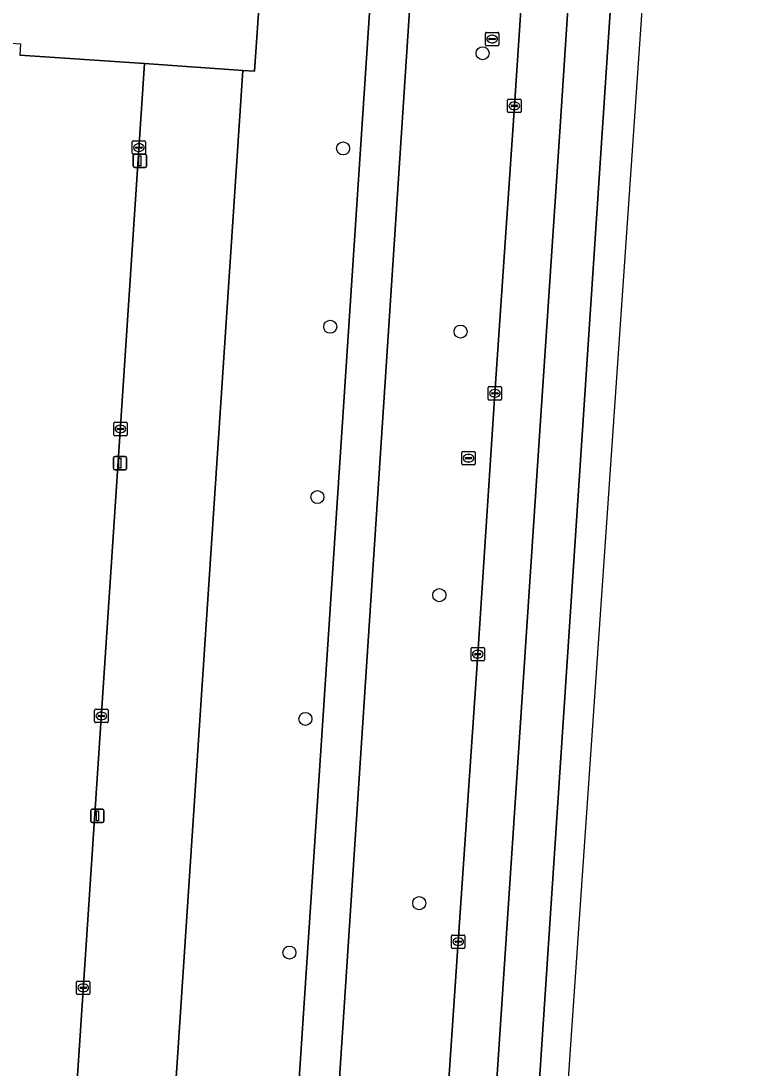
# Model space of a CAD drawing. Extents: x 161084 to 161928, y 385354 to 386522.
# Drawn here: x 161858.1 to 161912.2, y 386136.6 to 386215 of the extents above; entities that cross this region are included whole.
import ezdxf

# ---------------------------------------------------------------- set-up
doc = ezdxf.new("R2010")
doc.units = 0
for name, color, linetype in [('IMGEO_Berm_groen', 7, 'Continuous'), ('IMGEO_Boom', 7, 'Continuous'), ('IMGEO_Fietspad_gesloten', 7, 'Continuous'), ('IMGEO_Groenvoorziening', 7, 'Continuous'), ('IMGEO_Kolk', 7, 'Continuous'), ('IMGEO_Lichtmast', 7, 'Continuous'), ('IMGEO_Rijbaan_lokaal_open', 7, 'Continuous'), ('IMGEO_Rijbaan_regionaal_gesloten', 7, 'Continuous'), ('IMGEO_Rioolput', 7, 'Continuous')]:
    doc.layers.add(name, color=color, linetype=linetype)

msp = doc.modelspace()

# ---------------------------------------------------------------- linework, layer by layer
at = {"layer": 'IMGEO_Berm_groen'}
for points in [[(161900.133, 386292.018), (161899.174, 386307.304), (161897.726, 386326.817), (161897.645, 386328.001), (161897.009, 386337.325), (161896.499, 386344.336), (161892.188, 386404.652), (161889.857, 386437.049), (161883.767, 386433.712), (161888.142, 386390.008), (161890.789, 386362.407), (161892.584, 386340.168), (161893.095, 386333.841), (161893.593, 386328.226), (161893.91, 386321.858), (161893.251, 386306.802), (161889.428, 386249.977), (161880.64, 386115.728), (161877.74, 386073.727), (161872.841, 386000.002), (161865.295, 385889.362), (161863.707, 385862.465)], [(161877.617, 386115.791), (161886.48, 386250), (161890.614, 386306.794), (161891.158, 386319.706), (161891.084, 386328.755), (161891.064, 386331.233)], [(161888.14, 386106.073), (161888.774, 386115.559), (161889.511, 386126.602), (161890.842, 386146.1), (161892.301, 386167.608), (161893.584, 386187.111), (161895.039, 386208.609), (161896.272, 386227.138), (161897.688, 386247.689), (161897.844, 386250), (161899.005, 386267.204), (161900.032, 386283.486)], [(161866.703, 386265.668), (161865.831, 386252.535), (161865.885, 386251.71), (161876.9, 386251.132), (161878.342, 386251.042), (161878.27, 386250), (161876.564, 386225.353), (161875.584, 386211.2), (161874.707, 386211.26), (161868.416, 386115.983)]]:
    msp.add_lwpolyline(points, dxfattribs=at)
at = {"layer": 'IMGEO_Boom'}
for centre in [(161892.664, 386212.548), (161882.219, 386205.431), (161881.259, 386192.09), (161891.012, 386191.731), (161880.297, 386179.353), (161889.423, 386172.019), (161879.398, 386162.761), (161887.922, 386148.979), (161878.204, 386145.286)]:
    msp.add_circle(centre, 0.489, dxfattribs=at)
at = {"layer": 'IMGEO_Fietspad_gesloten'}
for points in [[(161877.74, 386073.727), (161880.64, 386115.728), (161889.428, 386249.977), (161893.251, 386306.802), (161893.91, 386321.858), (161893.593, 386328.226), (161893.095, 386333.841), (161892.584, 386340.168), (161890.375, 386339.994)], [(161891.064, 386331.233), (161891.084, 386328.755), (161891.158, 386319.706), (161890.614, 386306.794), (161886.48, 386250), (161877.617, 386115.791), (161869.97, 386000), (161872.841, 386000.002), (161877.74, 386073.727)]]:
    msp.add_lwpolyline(points, dxfattribs=at)
at = {"layer": 'IMGEO_Groenvoorziening'}
for points in [[(161878.27, 386250), (161878.342, 386251.042), (161876.9, 386251.132), (161876.789, 386250), (161876.736, 386249.46), (161876.634, 386247.831), (161876.015, 386237.972), (161839.904, 386240.238), (161837.012, 386240.419), (161838.4, 386213.766), (161845.145, 386213.278), (161845.23, 386214.196), (161858.081, 386213.263), (161858.036, 386212.413), (161867.348, 386211.769), (161874.707, 386211.26), (161875.584, 386211.2), (161876.564, 386225.353)], [(161868.416, 386115.983), (161874.707, 386211.26), (161867.348, 386211.769), (161861.058, 386116.51)]]:
    msp.add_lwpolyline(points, close=True, dxfattribs=at)
at = {"layer": 'IMGEO_Kolk'}
for p, q in [((161894.537, 386208.184), (161894.537, 386209.036)), ((161894.612, 386209.11), (161895.464, 386209.11)), ((161894.796, 386208.604), (161894.796, 386208.616)), ((161894.839, 386208.653), (161895.237, 386208.653)), ((161895.025, 386208.89), (161895.05, 386208.89)), ((161895.28, 386208.616), (161895.28, 386208.604)), ((161895.538, 386209.036), (161895.538, 386208.184)), ((161895.464, 386208.11), (161894.612, 386208.11)), ((161895.234, 386208.567), (161894.836, 386208.567)), ((161895.048, 386208.33), (161895.023, 386208.33)), ((161866.439, 386205.065), (161866.439, 386205.917)), ((161866.514, 386205.991), (161867.366, 386205.991)), ((161866.698, 386205.485), (161866.698, 386205.497)), ((161867.136, 386205.448), (161866.738, 386205.448)), ((161866.741, 386205.534), (161867.139, 386205.534)), ((161866.927, 386205.771), (161866.952, 386205.771)), ((161867.182, 386205.497), (161867.182, 386205.485)), ((161867.44, 386205.917), (161867.44, 386205.065)), ((161867.366, 386204.991), (161866.514, 386204.991)), ((161866.95, 386205.211), (161866.925, 386205.211)), ((161893.082, 386186.686), (161893.082, 386187.538)), ((161893.157, 386187.612), (161894.009, 386187.612)), ((161894.083, 386187.538), (161894.083, 386186.686)), ((161893.341, 386187.106), (161893.341, 386187.118)), ((161893.779, 386187.069), (161893.381, 386187.069)), ((161893.384, 386187.155), (161893.782, 386187.155)), ((161893.593, 386186.832), (161893.568, 386186.832)), ((161893.57, 386187.392), (161893.595, 386187.392)), ((161893.825, 386187.118), (161893.825, 386187.106)), ((161894.009, 386186.612), (161893.157, 386186.612)), ((161865.06, 386184.02), (161865.06, 386184.872)), ((161865.135, 386184.946), (161865.987, 386184.946)), ((161865.319, 386184.44), (161865.319, 386184.452)), ((161865.757, 386184.403), (161865.359, 386184.403)), ((161865.362, 386184.489), (161865.76, 386184.489)), ((161865.548, 386184.726), (161865.573, 386184.726)), ((161865.803, 386184.452), (161865.803, 386184.44)), ((161866.061, 386184.872), (161866.061, 386184.02)), ((161865.987, 386183.946), (161865.135, 386183.946)), ((161865.571, 386184.166), (161865.546, 386184.166)), ((161891.799, 386167.182), (161891.799, 386168.034)), ((161891.874, 386168.108), (161892.726, 386168.108)), ((161892.287, 386167.888), (161892.312, 386167.888)), ((161892.8, 386168.034), (161892.8, 386167.182)), ((161892.726, 386167.108), (161891.874, 386167.108)), ((161892.058, 386167.602), (161892.058, 386167.614)), ((161892.496, 386167.565), (161892.098, 386167.565)), ((161892.101, 386167.651), (161892.499, 386167.651)), ((161892.31, 386167.328), (161892.285, 386167.328)), ((161892.542, 386167.614), (161892.542, 386167.602)), ((161863.63, 386162.558), (161863.63, 386163.41)), ((161863.705, 386163.484), (161864.557, 386163.484)), ((161864.118, 386163.264), (161864.143, 386163.264)), ((161864.631, 386163.41), (161864.631, 386162.558)), ((161864.557, 386162.484), (161863.705, 386162.484)), ((161863.889, 386162.978), (161863.889, 386162.99)), ((161864.327, 386162.941), (161863.929, 386162.941)), ((161863.932, 386163.027), (161864.33, 386163.027)), ((161864.141, 386162.704), (161864.116, 386162.704)), ((161864.373, 386162.99), (161864.373, 386162.978)), ((161890.34, 386145.674), (161890.34, 386146.526)), ((161890.415, 386146.6), (161891.267, 386146.6)), ((161890.599, 386146.094), (161890.599, 386146.106)), ((161891.037, 386146.057), (161890.639, 386146.057)), ((161890.642, 386146.143), (161891.04, 386146.143)), ((161890.828, 386146.38), (161890.853, 386146.38)), ((161891.083, 386146.106), (161891.083, 386146.094)), ((161891.341, 386146.526), (161891.341, 386145.674)), ((161891.267, 386145.6), (161890.415, 386145.6)), ((161890.851, 386145.82), (161890.826, 386145.82)), ((161862.277, 386142.227), (161862.277, 386143.079)), ((161862.352, 386143.153), (161863.204, 386143.153)), ((161862.765, 386142.933), (161862.79, 386142.933)), ((161863.278, 386143.079), (161863.278, 386142.227)), ((161863.204, 386142.153), (161862.352, 386142.153)), ((161862.536, 386142.647), (161862.536, 386142.659)), ((161862.974, 386142.61), (161862.576, 386142.61)), ((161862.579, 386142.696), (161862.977, 386142.696)), ((161862.788, 386142.373), (161862.763, 386142.373)), ((161863.02, 386142.659), (161863.02, 386142.647))]:
    msp.add_line(p, q, dxfattribs=at)
for points in [[(161894.537, 386208.184), (161894.537, 386209.036)], [(161894.612, 386209.11), (161895.464, 386209.11)], [(161895.538, 386209.036), (161895.538, 386208.184)], [(161895.464, 386208.11), (161894.612, 386208.11)], [(161866.439, 386205.065), (161866.439, 386205.917)], [(161866.514, 386205.991), (161867.366, 386205.991)], [(161867.44, 386205.917), (161867.44, 386205.065)], [(161867.366, 386204.991), (161866.514, 386204.991)], [(161893.082, 386186.686), (161893.082, 386187.538)], [(161893.157, 386187.612), (161894.009, 386187.612)], [(161894.083, 386187.538), (161894.083, 386186.686)], [(161894.009, 386186.612), (161893.157, 386186.612)], [(161865.06, 386184.02), (161865.06, 386184.872)], [(161865.135, 386184.946), (161865.987, 386184.946)], [(161866.061, 386184.872), (161866.061, 386184.02)], [(161865.987, 386183.946), (161865.135, 386183.946)], [(161891.799, 386167.182), (161891.799, 386168.034)], [(161891.874, 386168.108), (161892.726, 386168.108)], [(161892.8, 386168.034), (161892.8, 386167.182)], [(161892.726, 386167.108), (161891.874, 386167.108)], [(161863.63, 386162.558), (161863.63, 386163.41)], [(161863.705, 386163.484), (161864.557, 386163.484)], [(161864.631, 386163.41), (161864.631, 386162.558)], [(161864.557, 386162.484), (161863.705, 386162.484)], [(161890.34, 386145.674), (161890.34, 386146.526)], [(161890.415, 386146.6), (161891.267, 386146.6)], [(161891.341, 386146.526), (161891.341, 386145.674)], [(161891.267, 386145.6), (161890.415, 386145.6)], [(161862.277, 386142.227), (161862.277, 386143.079)], [(161862.352, 386143.153), (161863.204, 386143.153)], [(161863.278, 386143.079), (161863.278, 386142.227)], [(161863.204, 386142.153), (161862.352, 386142.153)]]:
    msp.add_lwpolyline(points, dxfattribs=at)
for centre, radius, start, end in [((161894.614, 386209.034), 0.0765, 91.55205, 178.44795), ((161894.614, 386209.034), 0.0765, 91.55205, 178.44795), ((161894.836, 386208.613), 0.0403, 85.87752, 175.75265), ((161894.833, 386208.603), 0.0366, 178.93798, 274.71019), ((161895.237, 386208.61), 0.043, 264.86636, 352.45326), ((161895.241, 386208.615), 0.0386, 1.73085, 96.63898), ((161895.462, 386209.034), 0.0765, 1.55205, 88.44795), ((161895.462, 386209.034), 0.0765, 1.55205, 88.44795), ((161894.614, 386208.186), 0.0765, 181.55205, 268.44795), ((161894.614, 386208.186), 0.0765, 181.55205, 268.44795), ((161895.462, 386208.186), 0.0765, 271.55205, 358.44795), ((161895.462, 386208.186), 0.0765, 271.55205, 358.44795), ((161866.516, 386205.915), 0.0765, 91.55205, 178.44795), ((161866.516, 386205.915), 0.0765, 91.55205, 178.44795), ((161866.738, 386205.494), 0.0403, 85.87752, 175.75265), ((161866.735, 386205.484), 0.0366, 178.93798, 274.71019), ((161867.139, 386205.491), 0.043, 264.86636, 352.45326), ((161867.143, 386205.496), 0.0386, 1.73085, 96.63898), ((161867.364, 386205.915), 0.0765, 1.55205, 88.44795), ((161867.364, 386205.915), 0.0765, 1.55205, 88.44795), ((161866.516, 386205.067), 0.0765, 181.55205, 268.44795), ((161866.516, 386205.067), 0.0765, 181.55205, 268.44795), ((161867.364, 386205.067), 0.0765, 271.55205, 358.44795), ((161867.364, 386205.067), 0.0765, 271.55205, 358.44795), ((161893.159, 386187.536), 0.0765, 91.55205, 178.44795), ((161893.159, 386187.536), 0.0765, 91.55205, 178.44795), ((161894.007, 386187.536), 0.0765, 1.55205, 88.44795), ((161894.007, 386187.536), 0.0765, 1.55205, 88.44795), ((161893.159, 386186.688), 0.0765, 181.55205, 268.44795), ((161893.159, 386186.688), 0.0765, 181.55205, 268.44795), ((161893.381, 386187.115), 0.0403, 85.87752, 175.75265), ((161893.378, 386187.105), 0.0366, 178.93798, 274.71019), ((161893.782, 386187.112), 0.043, 264.86636, 352.45326), ((161893.786, 386187.117), 0.0386, 1.73085, 96.63898), ((161894.007, 386186.688), 0.0765, 271.55205, 358.44795), ((161894.007, 386186.688), 0.0765, 271.55205, 358.44795), ((161865.137, 386184.87), 0.0765, 91.55205, 178.44795), ((161865.137, 386184.87), 0.0765, 91.55205, 178.44795), ((161865.359, 386184.449), 0.0403, 85.87752, 175.75265), ((161865.356, 386184.439), 0.0366, 178.93798, 274.71019), ((161865.76, 386184.446), 0.043, 264.86636, 352.45326), ((161865.764, 386184.451), 0.0386, 1.73085, 96.63898), ((161865.985, 386184.87), 0.0765, 1.55205, 88.44795), ((161865.985, 386184.87), 0.0765, 1.55205, 88.44795), ((161865.137, 386184.022), 0.0765, 181.55205, 268.44795), ((161865.137, 386184.022), 0.0765, 181.55205, 268.44795), ((161865.985, 386184.022), 0.0765, 271.55205, 358.44795), ((161865.985, 386184.022), 0.0765, 271.55205, 358.44795), ((161891.876, 386168.032), 0.0765, 91.55205, 178.44795), ((161891.876, 386168.032), 0.0765, 91.55205, 178.44795), ((161892.724, 386168.032), 0.0765, 1.55205, 88.44795), ((161892.724, 386168.032), 0.0765, 1.55205, 88.44795), ((161891.876, 386167.184), 0.0765, 181.55205, 268.44795), ((161891.876, 386167.184), 0.0765, 181.55205, 268.44795), ((161892.098, 386167.611), 0.0403, 85.87752, 175.75265), ((161892.095, 386167.601), 0.0366, 178.93798, 274.71019), ((161892.499, 386167.608), 0.043, 264.86636, 352.45326), ((161892.503, 386167.613), 0.0386, 1.73085, 96.63898), ((161892.724, 386167.184), 0.0765, 271.55205, 358.44795), ((161892.724, 386167.184), 0.0765, 271.55205, 358.44795), ((161863.707, 386163.408), 0.0765, 91.55205, 178.44795), ((161863.707, 386163.408), 0.0765, 91.55205, 178.44795), ((161864.555, 386163.408), 0.0765, 1.55205, 88.44795), ((161864.555, 386163.408), 0.0765, 1.55205, 88.44795), ((161863.707, 386162.56), 0.0765, 181.55205, 268.44795), ((161863.707, 386162.56), 0.0765, 181.55205, 268.44795), ((161863.929, 386162.987), 0.0403, 85.87752, 175.75265), ((161863.926, 386162.977), 0.0366, 178.93798, 274.71019), ((161864.33, 386162.984), 0.043, 264.86636, 352.45326), ((161864.334, 386162.989), 0.0386, 1.73085, 96.63898), ((161864.555, 386162.56), 0.0765, 271.55205, 358.44795), ((161864.555, 386162.56), 0.0765, 271.55205, 358.44795), ((161890.417, 386146.524), 0.0765, 91.55205, 178.44795), ((161890.417, 386146.524), 0.0765, 91.55205, 178.44795), ((161890.639, 386146.103), 0.0403, 85.87752, 175.75265), ((161890.636, 386146.093), 0.0366, 178.93798, 274.71019), ((161891.04, 386146.1), 0.043, 264.86636, 352.45326), ((161891.044, 386146.105), 0.0386, 1.73085, 96.63898), ((161891.265, 386146.524), 0.0765, 1.55205, 88.44795), ((161891.265, 386146.524), 0.0765, 1.55205, 88.44795), ((161890.417, 386145.676), 0.0765, 181.55205, 268.44795), ((161890.417, 386145.676), 0.0765, 181.55205, 268.44795), ((161891.265, 386145.676), 0.0765, 271.55205, 358.44795), ((161891.265, 386145.676), 0.0765, 271.55205, 358.44795), ((161862.354, 386143.077), 0.0765, 91.55205, 178.44795), ((161862.354, 386143.077), 0.0765, 91.55205, 178.44795), ((161863.202, 386143.077), 0.0765, 1.55205, 88.44795), ((161863.202, 386143.077), 0.0765, 1.55205, 88.44795), ((161862.354, 386142.229), 0.0765, 181.55205, 268.44795), ((161862.354, 386142.229), 0.0765, 181.55205, 268.44795), ((161862.576, 386142.656), 0.0403, 85.87752, 175.75265), ((161862.573, 386142.646), 0.0366, 178.93798, 274.71019), ((161862.977, 386142.653), 0.043, 264.86636, 352.45326), ((161862.981, 386142.658), 0.0386, 1.73085, 96.63898), ((161863.202, 386142.229), 0.0765, 271.55205, 358.44795), ((161863.202, 386142.229), 0.0765, 271.55205, 358.44795)]:
    msp.add_arc(centre, radius, start, end, dxfattribs=at)
for centre, major_axis, ratio, start_param, end_param in [((161895.024, 386208.61), (-0.387, 0.002), 0.722429, 4.712389, 7.853982), ((161895.049, 386208.61), (-0.39, 0.002), 0.717154, 1.570796, 4.712389), ((161866.926, 386205.491), (-0.387, 0.002), 0.722429, 4.712389, 7.853982), ((161866.951, 386205.491), (-0.39, 0.002), 0.717154, 1.570796, 4.712389), ((161893.569, 386187.112), (-0.387, 0.002), 0.722429, 4.712389, 7.853982), ((161893.594, 386187.112), (-0.39, 0.002), 0.717154, 1.570796, 4.712389), ((161865.547, 386184.446), (-0.387, 0.002), 0.722429, 4.712389, 7.853982), ((161865.572, 386184.446), (-0.39, 0.002), 0.717154, 1.570796, 4.712389), ((161892.286, 386167.608), (-0.387, 0.002), 0.722429, 4.712389, 7.853982), ((161892.311, 386167.608), (-0.39, 0.002), 0.717154, 1.570796, 4.712389), ((161864.117, 386162.984), (-0.387, 0.002), 0.722429, 4.712389, 7.853982), ((161864.142, 386162.984), (-0.39, 0.002), 0.717154, 1.570796, 4.712389), ((161890.827, 386146.1), (-0.387, 0.002), 0.722429, 4.712389, 7.853982), ((161890.852, 386146.1), (-0.39, 0.002), 0.717154, 1.570796, 4.712389), ((161862.764, 386142.653), (-0.387, 0.002), 0.722429, 4.712389, 7.853982), ((161862.789, 386142.653), (-0.39, 0.002), 0.717154, 1.570796, 4.712389)]:
    msp.add_ellipse(centre, major_axis=major_axis, ratio=ratio, start_param=start_param, end_param=end_param, dxfattribs=at)
at = {"layer": 'IMGEO_Lichtmast'}
for p, q in [((161866.524, 386204.11), (161866.524, 386204.91)), ((161866.524, 386204.91), (161866.524, 386204.11)), ((161866.624, 386205.01), (161867.414, 386205.01)), ((161867.414, 386205.01), (161866.624, 386205.01)), ((161867.514, 386204.91), (161867.514, 386204.11)), ((161867.514, 386204.11), (161867.514, 386204.91)), ((161867.414, 386204.01), (161866.624, 386204.01)), ((161866.624, 386204.01), (161867.414, 386204.01)), ((161865.03, 386181.489), (161865.03, 386182.289)), ((161865.03, 386182.289), (161865.03, 386181.489)), ((161865.13, 386182.389), (161865.92, 386182.389)), ((161865.92, 386182.389), (161865.13, 386182.389)), ((161866.02, 386182.289), (161866.02, 386181.489)), ((161866.02, 386181.489), (161866.02, 386182.289)), ((161865.92, 386181.389), (161865.13, 386181.389)), ((161865.13, 386181.389), (161865.92, 386181.389)), ((161863.338, 386155.103), (161863.338, 386155.903)), ((161863.338, 386155.903), (161863.338, 386155.103)), ((161863.438, 386156.003), (161864.228, 386156.003)), ((161864.228, 386156.003), (161863.438, 386156.003)), ((161864.328, 386155.903), (161864.328, 386155.103)), ((161864.328, 386155.103), (161864.328, 386155.903)), ((161864.228, 386155.003), (161863.438, 386155.003)), ((161863.438, 386155.003), (161864.228, 386155.003))]:
    msp.add_line(p, q, dxfattribs=at)
for points in [[(161866.944, 386204.885), (161867.094, 386204.885), (161867.094, 386204.135), (161866.944, 386204.135), (161866.944, 386204.885)], [(161865.45, 386182.264), (161865.6, 386182.264), (161865.6, 386181.514), (161865.45, 386181.514), (161865.45, 386182.264)], [(161863.758, 386155.878), (161863.908, 386155.878), (161863.908, 386155.128), (161863.758, 386155.128), (161863.758, 386155.878)]]:
    msp.add_lwpolyline(points, dxfattribs=at)
for centre, start, end in [((161866.624, 386204.91), 90, 180), ((161866.624, 386204.91), 90, 180), ((161867.414, 386204.91), 0, 90), ((161867.414, 386204.91), 360, 90), ((161866.624, 386204.11), 180, 270), ((161866.624, 386204.11), 180, 270), ((161867.414, 386204.11), 270, 0), ((161867.414, 386204.11), 270, 0), ((161865.13, 386182.289), 90, 180), ((161865.13, 386182.289), 90, 180), ((161865.92, 386182.289), 0, 90), ((161865.92, 386182.289), 360, 90), ((161865.13, 386181.489), 180, 270), ((161865.13, 386181.489), 180, 270), ((161865.92, 386181.489), 270, 0), ((161865.92, 386181.489), 270, 0), ((161863.438, 386155.903), 90, 180), ((161863.438, 386155.903), 90, 180), ((161864.228, 386155.903), 0, 90), ((161864.228, 386155.903), 360, 90), ((161863.438, 386155.103), 180, 270), ((161863.438, 386155.103), 180, 270), ((161864.228, 386155.103), 270, 0), ((161864.228, 386155.103), 270, 0)]:
    msp.add_arc(centre, 0.1, start, end, dxfattribs=at)
at = {"layer": 'IMGEO_Rijbaan_lokaal_open'}
msp.add_lwpolyline([(161861.058, 386116.51), (161867.348, 386211.769), (161858.036, 386212.413)], dxfattribs=at)
at = {"layer": 'IMGEO_Rijbaan_regionaal_gesloten'}
for points in [[(161909.86, 386326.602), (161906.779, 386326.981), (161904.392, 386297.467), (161903.778, 386284.235), (161900.945, 386244.945), (161898.498, 386207.444), (161896.786, 386182.057), (161892.369, 386115.484), (161888.256, 386060.09), (161884.423, 385999.725), (161887.902, 385999.449), (161895.582, 386115.417), (161904.574, 386251.456)], [(161889.915, 385999.289), (161899.237, 386138.034), (161908.693, 386275.071), (161912.23, 386326.329), (161909.86, 386326.602), (161904.574, 386251.456), (161895.582, 386115.417), (161887.902, 385999.449)]]:
    msp.add_lwpolyline(points, close=True, dxfattribs=at)
msp.add_lwpolyline([(161899.005, 386267.204), (161897.844, 386250), (161897.688, 386247.689), (161896.272, 386227.138), (161895.039, 386208.609), (161893.584, 386187.111), (161892.301, 386167.608), (161890.842, 386146.1), (161889.511, 386126.602), (161888.774, 386115.559), (161888.14, 386106.073), (161886.827, 386086.569), (161885.523, 386067.062), (161884.193, 386047.529), (161882.784, 386027.002), (161881.476, 386007.505), (161880.968, 386000), (161884.423, 385999.725), (161888.256, 386060.09), (161892.369, 386115.484), (161896.786, 386182.057), (161898.498, 386207.444), (161900.945, 386244.945), (161903.778, 386284.235)], dxfattribs=at)
at = {"layer": 'IMGEO_Rioolput'}
for p, q in [((161892.951, 386214.109), (161893.803, 386214.109)), ((161892.876, 386213.183), (161892.876, 386214.035)), ((161893.135, 386213.603), (161893.135, 386213.615)), ((161893.573, 386213.566), (161893.175, 386213.566)), ((161893.178, 386213.652), (161893.576, 386213.652)), ((161893.387, 386213.329), (161893.362, 386213.329)), ((161893.364, 386213.889), (161893.389, 386213.889)), ((161893.619, 386213.615), (161893.619, 386213.603)), ((161893.877, 386214.035), (161893.877, 386213.183)), ((161893.803, 386213.109), (161892.951, 386213.109)), ((161891.184, 386182.764), (161892.036, 386182.764)), ((161891.109, 386181.838), (161891.109, 386182.69)), ((161891.368, 386182.258), (161891.368, 386182.27)), ((161891.806, 386182.221), (161891.408, 386182.221)), ((161891.411, 386182.307), (161891.809, 386182.307)), ((161891.62, 386181.984), (161891.595, 386181.984)), ((161891.597, 386182.544), (161891.622, 386182.544)), ((161891.852, 386182.27), (161891.852, 386182.258)), ((161892.11, 386182.69), (161892.11, 386181.838)), ((161892.036, 386181.764), (161891.184, 386181.764))]:
    msp.add_line(p, q, dxfattribs=at)
for points in [[(161892.951, 386214.109), (161893.803, 386214.109)], [(161892.876, 386213.183), (161892.876, 386214.035)], [(161893.877, 386214.035), (161893.877, 386213.183)], [(161893.803, 386213.109), (161892.951, 386213.109)], [(161891.184, 386182.764), (161892.036, 386182.764)], [(161891.109, 386181.838), (161891.109, 386182.69)], [(161892.11, 386182.69), (161892.11, 386181.838)], [(161892.036, 386181.764), (161891.184, 386181.764)]]:
    msp.add_lwpolyline(points, dxfattribs=at)
for centre, radius, start, end in [((161892.953, 386214.033), 0.0765, 91.55205, 178.44795), ((161892.953, 386214.033), 0.0765, 91.55205, 178.44795), ((161893.801, 386214.033), 0.0765, 1.55205, 88.44795), ((161893.801, 386214.033), 0.0765, 1.55205, 88.44795), ((161893.175, 386213.612), 0.0403, 85.87752, 175.75265), ((161893.172, 386213.602), 0.0366, 178.93798, 274.71019), ((161893.576, 386213.609), 0.043, 264.86636, 352.45326), ((161893.58, 386213.614), 0.0386, 1.73085, 96.63898), ((161892.953, 386213.185), 0.0765, 181.55205, 268.44795), ((161892.953, 386213.185), 0.0765, 181.55205, 268.44795), ((161893.801, 386213.185), 0.0765, 271.55205, 358.44795), ((161893.801, 386213.185), 0.0765, 271.55205, 358.44795), ((161891.186, 386182.688), 0.0765, 91.55205, 178.44795), ((161891.186, 386182.688), 0.0765, 91.55205, 178.44795), ((161892.034, 386182.688), 0.0765, 1.55205, 88.44795), ((161892.034, 386182.688), 0.0765, 1.55205, 88.44795), ((161891.408, 386182.267), 0.0403, 85.87752, 175.75265), ((161891.405, 386182.257), 0.0366, 178.93798, 274.71019), ((161891.809, 386182.264), 0.043, 264.86636, 352.45326), ((161891.813, 386182.269), 0.0386, 1.73085, 96.63898), ((161891.186, 386181.84), 0.0765, 181.55205, 268.44795), ((161891.186, 386181.84), 0.0765, 181.55205, 268.44795), ((161892.034, 386181.84), 0.0765, 271.55205, 358.44795), ((161892.034, 386181.84), 0.0765, 271.55205, 358.44795)]:
    msp.add_arc(centre, radius, start, end, dxfattribs=at)
for centre, major_axis, ratio, start_param, end_param in [((161893.363, 386213.609), (-0.387, 0.002), 0.722429, 4.712389, 7.853982), ((161893.388, 386213.609), (-0.39, 0.002), 0.717154, 1.570796, 4.712389), ((161891.596, 386182.264), (-0.387, 0.002), 0.722429, 4.712389, 7.853982), ((161891.621, 386182.264), (-0.39, 0.002), 0.717154, 1.570796, 4.712389)]:
    msp.add_ellipse(centre, major_axis=major_axis, ratio=ratio, start_param=start_param, end_param=end_param, dxfattribs=at)

doc.saveas('drawing.dxf')
